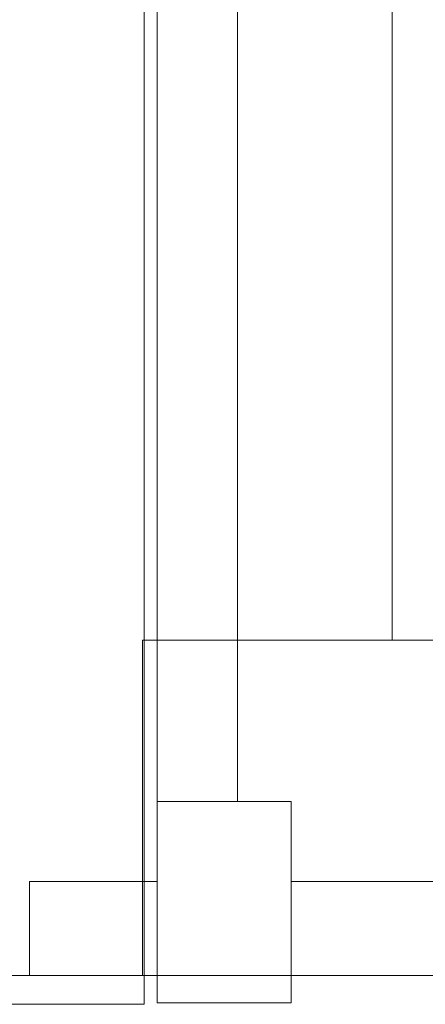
# Model space of a CAD drawing. Header units: millimetres. Extents: x 321 to 585, y -277 to 9.
# Tile 744 of 1056: x 356.32 to 357.53, y -33.2 to -30.27. Entities that reach past the tile are written whole.
import ezdxf

# ---------------------------------------------------------------- set-up
doc = ezdxf.new("R2010")
doc.units = ezdxf.units.MM
doc.header["$MEASUREMENT"] = 0
for name, color, linetype, lineweight in [('IFC-Laje-Contorno', 134, 'Continuous', 5), ('IFC-Parede padrão-Contorno', 44, 'Continuous', 5), ('IFC-Parede-Contorno', 42, 'Continuous', 5), ('IFC-Pilar-Contorno', 83, 'Continuous', 5), ('IFC-Viga-Contorno', 66, 'Continuous', 5)]:
    doc.layers.add(name, color=color, linetype=linetype, lineweight=lineweight)

msp = doc.modelspace()

# ---------------------------------------------------------------- linework, layer by layer
at = {"layer": 'IFC-Laje-Contorno', "color": 7, "lineweight": 5}
for p, q in [((356.6907, -32.1145), (356.6907, -26.4112)), ((357.4291, -32.1145), (357.4291, -26.4112)), ((356.6907, -32.1145), (357.4291, -32.1145)), ((356.2907, -33.1145), (356.3491, -33.1145))]:
    msp.add_line(p, q, dxfattribs=at)
at = {"layer": 'IFC-Parede padrão-Contorno', "color": 7, "lineweight": 5}
for p, q in [((357.4291, -32.1145), (357.4291, -27.9182)), ((356.6858, -32.4972), (356.6858, -32.1145)), ((356.6858, -32.1145), (371.0082, -32.1145)), ((356.6858, -32.5737), (356.6858, -32.4972)), ((356.6858, -33.1145), (356.6858, -32.5737)), ((356.6858, -33.1145), (371.0082, -33.1145))]:
    msp.add_line(p, q, dxfattribs=at)
at = {"layer": 'IFC-Parede-Contorno', "color": 7, "lineweight": 5}
for p, q in [((356.6907, -32.1674), (356.6907, -27.3732)), ((356.6907, -33.1145), (356.6907, -32.1674)), ((355.6907, -33.1145), (356.5678, -33.1145)), ((355.8136, -33.1145), (356.6907, -33.1145)), ((356.6907, -33.1256), (356.6907, -33.1145)), ((356.6907, -33.2002), (356.6907, -33.1256)), ((355.8197, -33.2002), (356.6907, -33.2002))]:
    msp.add_line(p, q, dxfattribs=at)
at = {"layer": 'IFC-Pilar-Contorno', "color": 7, "lineweight": 5}
for p, q in [((356.7291, -32.9961), (356.7291, -32.5962)), ((356.7291, -32.5962), (356.7776, -32.5962)), ((356.7291, -32.5962), (356.9957, -32.5962)), ((356.7291, -32.6689), (356.7291, -32.5962)), ((356.7776, -32.5962), (356.8626, -32.5962)), ((356.8626, -32.5962), (357.1291, -32.5962)), ((356.9957, -32.5962), (357.0807, -32.5962)), ((357.0807, -32.5962), (357.1291, -32.5962)), ((357.1291, -32.7237), (357.1291, -32.5962)), ((357.1291, -32.9961), (357.1291, -32.5962)), ((356.7291, -32.7964), (356.7291, -32.6689)), ((357.1291, -32.7964), (357.1291, -32.7237)), ((356.7291, -33.1962), (356.7291, -32.7964)), ((357.1291, -33.1962), (357.1291, -32.7964)), ((356.7291, -33.1236), (356.7291, -32.9961)), ((357.1291, -33.0688), (357.1291, -32.9961)), ((357.1291, -33.1962), (357.1291, -33.0688)), ((356.7291, -33.1962), (356.7291, -33.1236)), ((356.7291, -33.1962), (356.9957, -33.1962)), ((356.7291, -33.1962), (356.8141, -33.1962)), ((356.8141, -33.1962), (356.8626, -33.1962)), ((356.8626, -33.1962), (357.1291, -33.1962)), ((356.9957, -33.1962), (357.0807, -33.1962)), ((357.0807, -33.1962), (357.1291, -33.1962))]:
    msp.add_line(p, q, dxfattribs=at)
at = {"layer": 'IFC-Viga-Contorno', "color": 7, "lineweight": 5}
for p, q in [((356.7291, -32.5962), (356.7291, -27.2001)), ((356.7291, -32.1145), (356.7291, -27.2001)), ((356.9691, -32.5962), (356.9691, -27.2001)), ((356.9691, -32.1145), (356.9691, -27.2001)), ((356.7291, -32.5962), (356.9691, -32.5962)), ((356.3491, -33.1145), (356.3491, -32.8345)), ((356.3491, -32.8345), (356.7291, -32.8345)), ((357.1291, -32.8345), (363.3491, -32.8345)), ((356.3491, -33.1145), (356.7291, -33.1145)), ((357.1291, -33.1145), (363.3491, -33.1145))]:
    msp.add_line(p, q, dxfattribs=at)

doc.saveas('drawing.dxf')
